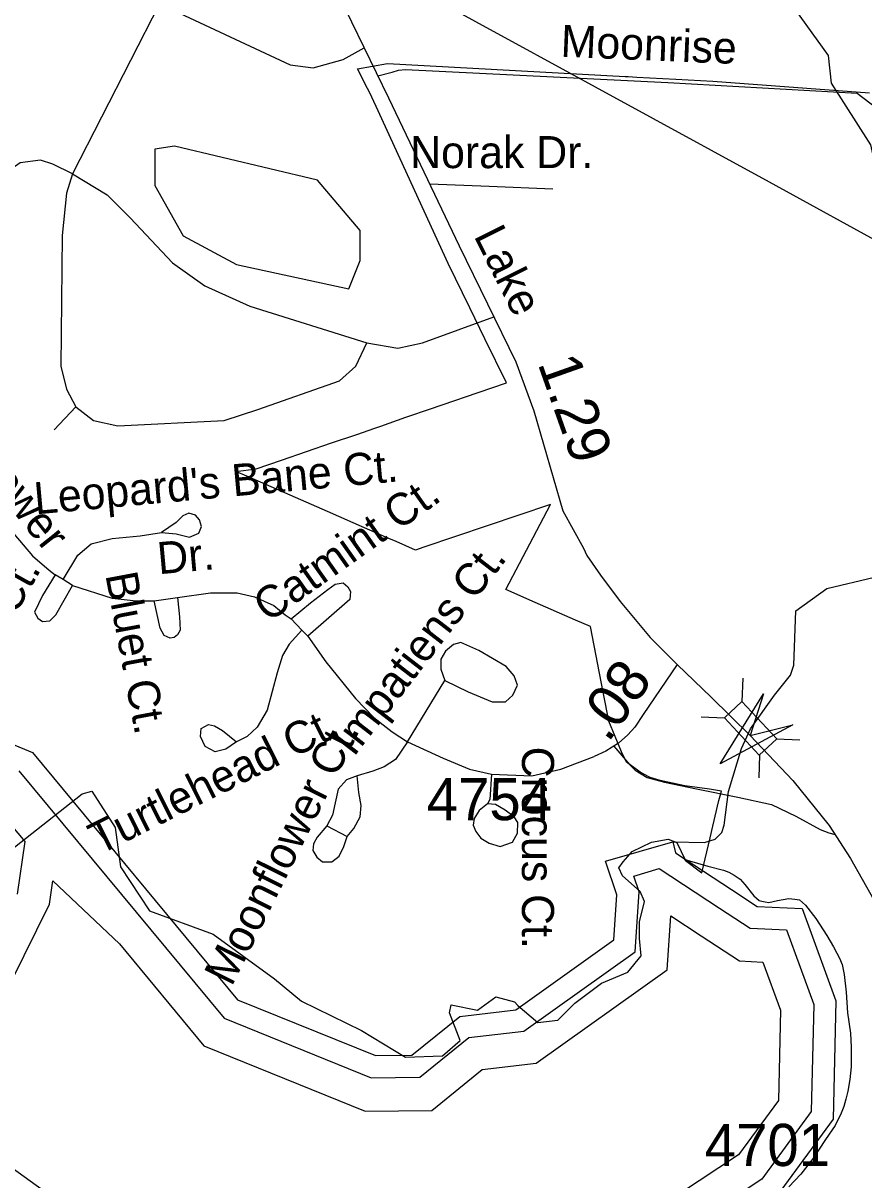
# Model space of a CAD drawing. Extents: x 2001466 to 2224147, y 644118 to 847247.
# Drawn here: x 2060943 to 2063438, y 691316 to 694749 of the extents above; entities that cross this region are included whole.
import ezdxf

# ---------------------------------------------------------------- set-up
doc = ezdxf.new("R2010")
doc.units = 0
for name, color, linetype in [('Exist Boundary Political City Limit New', 7, 'Continuous'), ('Exist Hydrographic Buffer Line', 7, 'Continuous'), ('Exist Hydrographic Creek Single Shore', 7, 'Continuous'), ('Exist Hydrographic Lake Shore', 7, 'Continuous'), ('Exist Hydrographic Misc Water Feature', 7, 'Continuous'), ('Exist Road Non-System Type 51', 7, 'Continuous'), ('Exist Road Non-System Type 51 Label', 7, 'Continuous'), ('Exist Road Secondary Mileage Hundredths English Label', 7, 'Continuous'), ('Exist Road Secondary Structure Standard Bridge Attributed CELL', 7, 'Continuous'), ('Exist Road Secondary Structure Standard Bridge CELL', 7, 'Continuous'), ('Exist Road Secondary Type 51 Attributed', 7, 'Continuous'), ('Exist Road Secondary Type 51 Label', 7, 'Continuous'), ('Exist Road Secondary Type 51 Number Label', 7, 'Continuous'), ('Exist Utilities Electrical Transmission Line', 7, 'Continuous'), ('Map Preparation Boundary City Limit Buffer Line', 7, 'Continuous')]:
    doc.layers.add(name, color=color, linetype=linetype)

msp = doc.modelspace()

# ---------------------------------------------------------------- linework, layer by layer
at = {"layer": 'Exist Boundary Political City Limit New'}
for points in [[(2062213.4, 691835.5), (2062291.6, 691819.6), (2062346, 691858.6), (2062401.6, 691843.8), (2062411.4, 691833.3), (2062470.9, 691783.1), (2062529.6, 691789.9), (2062580.4, 691840.6), (2062659.6, 691899.9), (2062737.9, 691931.9), (2062777.4, 691981), (2062772.5, 692032.2), (2062771.8, 692082.1), (2062786.8, 692142.1), (2062774, 692171.2), (2062721.6, 692217.9), (2062710.6, 692241.6), (2062724, 692259.2), (2062744.4, 692283.4), (2062750.2, 692290.4), (2062807.9, 692317.8), (2062857, 692326.5), (2062883, 692316.6), (2062908.2, 692263.4), (2062956.9, 692226.8), (2062981.4, 692331.1), (2062989.5, 692365.9), (2063007.1, 692441.4), (2063015, 692469.8), (2062980, 692475.8), (2062906.6, 692485.6), (2062833.9, 692501), (2062804.2, 692510.4), (2062799.6, 692511.9), (2062774.6, 692525.9), (2062770.1, 692528.4), (2062733.5, 692555.7), (2062719.2, 692586.2), (2062680.8, 692677.6), (2062670, 692733.5), (2062664.4, 692763.4), (2062626.9, 692958.1), (2062582.6, 692977.4), (2062462.8, 693029.8), (2062375.8, 693067.8), (2062508.4, 693319.9), (2062132.6, 693193.7), (2062107.2, 693185.1), (2062050, 693210.2), (2062028.5, 693219.6), (2061956.4, 693251.1), (2061846.6, 693299.1), (2061735.5, 693347.6), (2061606.9, 693403.8), (2061574.9, 693417.8), (2061635, 693425.7), (2061709.6, 693451.4), (2061784.1, 693477.1), (2061858.6, 693502.8), (2061933.2, 693528.4), (2061986.9, 693546.9), (2062004.5, 693553), (2062079.2, 693579.1), (2062155.1, 693605), (2062181.1, 693613.9), (2062229.8, 693630.6), (2062252.9, 693638.6), (2062377.2, 693681.4), (2062313.4, 693811.9), (2062268.5, 693903.4), (2062204.2, 694035), (2061991.2, 694501.6), (2061971, 694543.8), (2061965.6, 694554.5), (2061935, 694613.4), (2062024.1, 694628.8), (2062729.2, 694590.8), (2062739, 694590.2), (2062763.9, 694588.9), (2062880, 694582.7), (2062989.8, 694576.8), (2063454.2, 694541.9)], [(2060833.1, 692237.2), (2061119, 692461.7), (2061147.2, 692469.8), (2061216.4, 692361.8), (2061232.6, 692244.8), (2061318.2, 692114.5), (2061507, 692044.8), (2061689.5, 691912.6), (2061769.8, 691846.3), (2061946.9, 691758.7), (2062078.2, 691679.9), (2062187.6, 691684.1), (2062240, 691729), (2062208.9, 691812), (2062213.4, 691835.5)]]:
    msp.add_lwpolyline(points, dxfattribs=at)
at = {"layer": 'Exist Hydrographic Buffer Line'}
for points in [[(2060931, 692530), (2061539.9, 691795.7), (2061976.5, 691618.8), (2062120.6, 691620.2), (2062265.5, 691737.9), (2062429.4, 691757.2), (2062759.4, 691992.3), (2062771.4, 692170.9), (2062755.4, 692217.5), (2062830.9, 692239.5), (2063009.4, 692122.2), (2063100.1, 692062.6), (2063208.3, 692057.7), (2063289.2, 691836.1), (2063281.9, 691518.3), (2063135, 691318.1), (2062868.4, 691141.5)], [(2060926.5, 692163.3), (2060949.4, 692320.5), (2060907.6, 692369.8)], [(2061025, 691268.1), (2060807.3, 691424.3), (2060791.3, 691526.1), (2060794.2, 691675.4), (2061021.6, 692133.6), (2061031.7, 692202.9), (2061229.3, 692016.1), (2061480, 691713.8), (2061957.8, 691520.1), (2062156, 691522.1), (2062305.4, 691643.5), (2062466, 691662.4), (2062854.5, 691939.2), (2062865.2, 692099.2), (2062955.3, 692040), (2063068.7, 691965.5), (2063138.4, 691962.3), (2063190.3, 691819.8), (2063184.2, 691551.5), (2063066, 691390.5), (2062774.5, 691197.3)]]:
    msp.add_lwpolyline(points, dxfattribs=at)
at = {"layer": 'Exist Hydrographic Creek Single Shore'}
msp.add_line((2063023.5, 692368.7), (2063035.9, 692468.9), dxfattribs=at)
for points in [[(2063528, 694073.7), (2063459, 694387.5), (2063342.1, 694570.4), (2063333.1, 694652.6), (2063183, 694862.4), (2062932, 695110.2), (2062624, 695267.4), (2062407.1, 695527.7), (2062373.1, 695718.7), (2062156.1, 696084.1), (2062155.1, 696484.3), (2062080, 696617), (2061996.2, 696700.8), (2061738.2, 696650.3), (2061588.1, 696715.7), (2061504.7, 696790.9)], [(2063035.9, 692468.9), (2063074.8, 692595.8), (2063101.9, 692654.8), (2063173, 692754.5), (2063220.6, 692813.9), (2063230.1, 692843.3), (2063236.1, 693004.3), (2063328, 693071.3), (2063469.1, 693104.5), (2063527.1, 693155.9), (2063644, 693196.1), (2063885.9, 693197.7), (2064044, 693230.6)], [(2062870.9, 692319.5), (2062964.8, 692316.6), (2062997.1, 692326.9), (2063016.1, 692346.7), (2063023.5, 692368.7)]]:
    msp.add_lwpolyline(points, dxfattribs=at)
at = {"layer": 'Exist Hydrographic Lake Shore'}
msp.add_lwpolyline([(2060854, 692632.8), (2060971.1, 692584.5), (2061579.9, 691850.3), (2061989, 691684.5), (2062097, 691685.6), (2062238.9, 691800.8), (2062405, 691820.4), (2062696, 692027.7), (2062705, 692162.1), (2062671, 692261.2), (2062870.9, 692319.5), (2062878.9, 692286.4), (2063045.4, 692177.1), (2063121.1, 692127.3), (2063255, 692121.3), (2063355, 691847), (2063347, 691496.1), (2063181, 691269.8)], dxfattribs=at)
at = {"layer": 'Exist Hydrographic Misc Water Feature'}
for points in [[(2061910, 693959.8), (2061943.1, 694044.4), (2061943.1, 694133), (2061817.2, 694283.2), (2061392.1, 694383.7), (2061334, 694375), (2061334, 694266.7), (2061418.1, 694117.4), (2061576, 694032.2), (2061910, 693959.8)], [(2062905, 692266.2), (2062913.2, 692264.5), (2062975.3, 692246.6), (2063021.2, 692234.8), (2063037.2, 692228.7), (2063053.4, 692220.6), (2063071.3, 692208.5), (2063085.2, 692192.6), (2063111.4, 692158.6), (2063127.4, 692144.8), (2063135.6, 692142.8), (2063145.5, 692140.9), (2063155.7, 692139), (2063181.4, 692144.8), (2063215.6, 692150.9), (2063233.4, 692149.1), (2063247.2, 692147), (2063265.2, 692130.9), (2063295.8, 692091.3), (2063327.8, 692041.1), (2063347.7, 692007.3), (2063357.7, 691989.1), (2063365.7, 691973.3), (2063373.7, 691955.4), (2063379.9, 691925.3), (2063385.6, 691873.3), (2063389.7, 691811.4), (2063398.1, 691751.4), (2063399.9, 691709.3), (2063400.2, 691675.2), (2063400.4, 691651.2), (2063396.3, 691613.3), (2063390.5, 691579.3), (2063384.6, 691555.5), (2063378.2, 691533.3), (2063370.6, 691513.3), (2063352.8, 691477.1), (2063324.5, 691435.2), (2063288.8, 691381.4), (2063250.9, 691333.2), (2063214.8, 691295.2)]]:
    msp.add_lwpolyline(points, dxfattribs=at)
at = {"layer": 'Exist Road Non-System Type 51'}
for points in [[(2061348.3, 694806.3), (2061090.2, 694301.9)], [(2061348.3, 694806.3), (2061735.4, 694624.7), (2061804, 694616.6), (2061892.7, 694640.8), (2061955.2, 694675.9)], [(2061995.9, 694592.2), (2062038.6, 694603.6), (2062057, 694609.2), (2062077.5, 694611.3), (2062856.6, 694572.4), (2063418.3, 694540.6), (2063572.5, 694423.1), (2064019.5, 693975.7)], [(2061090.2, 694301.9), (2061031.3, 694330.1), (2060995, 694342.2), (2060934.5, 694334.1), (2060894.2, 694305.9), (2060801.4, 694225.2), (2060676.4, 694144.5), (2060595.7, 694112.2), (2060515.1, 694108.2), (2060418.3, 694104.1)], [(2061090.2, 694301.9), (2061071.6, 694243.8), (2061059.5, 694118.7), (2061055.5, 693731.2), (2061071.6, 693662.6), (2061099.8, 693610.2)], [(2061090.2, 694301.9), (2061192.6, 694239.7), (2061261.1, 694171.1), (2061386.2, 694037.9), (2061483, 693969.3), (2061616, 693908.8), (2061962.9, 693799.8)], [(2062515.4, 694255.9), (2062325.8, 694263.9), (2062149.7, 694270.7)], [(2061962.9, 693799.8), (2062055.6, 693783.7), (2062128.2, 693799.8), (2062340.2, 693877)], [(2061099.8, 693610.2), (2061152.3, 693569.8), (2061224.8, 693553.7), (2061539.4, 693569.8), (2061640.2, 693602.1), (2061882.2, 693686.9), (2061930.6, 693731.2), (2061962.9, 693799.8)], [(2061099.8, 693610.2), (2061035.3, 693541.6)], [(2060813.5, 693342.2), (2060915.9, 693232.8), (2060971.3, 693167.4), (2061020.9, 693125.7), (2061038.7, 693111.9)], [(2061062.5, 693098), (2061106.1, 693169.4), (2061145.7, 693203.1), (2061207.1, 693218.9), (2061290.3, 693226.8), (2061353.7, 693236.8), (2061397.3, 693232.8), (2061436.9, 693222.9), (2061464.7, 693234.8), (2061472.6, 693254.6), (2061466.7, 693274.4), (2061454.8, 693288.3), (2061435, 693294.3), (2061417.1, 693286.3), (2061397.3, 693266.5), (2061353.7, 693236.8)], [(2061038.7, 693111.9), (2061001.1, 693050.4), (2060977.3, 693000.8), (2060987.2, 692983), (2061001.1, 692973.1), (2061022.9, 692975.1), (2061040.7, 692992.9), (2061090.2, 693080.1)], [(2061062.5, 693098), (2061038.7, 693111.9)], [(2061090.2, 693080.1), (2061062.5, 693098)], [(2061090.2, 693080.1), (2061207.1, 693042.5), (2061278.4, 693034.5), (2061331.9, 693034.5)], [(2061401.3, 693044.4), (2061499.2, 693058.3), (2061578.4, 693058.3), (2061629.9, 693046.4), (2061687.4, 693020.7), (2061721.1, 692992.9), (2061738.9, 692981)], [(2061738.9, 692981), (2061796.3, 693028.6), (2061847.9, 693068.2), (2061869.6, 693084.1), (2061893.4, 693088.1), (2061907.3, 693076.2), (2061915.2, 693062.3), (2061913.2, 693038.5), (2061788.4, 692929.5)], [(2061331.9, 693034.5), (2061401.3, 693044.4)], [(2061401.3, 693044.4), (2061407.2, 692987), (2061409.2, 692947.3), (2061401.3, 692933.4), (2061391.4, 692925.5), (2061379.5, 692923.5), (2061361.7, 692931.4), (2061349.8, 692953.3), (2061331.9, 693034.5)], [(2061770.6, 692947.3), (2061738.9, 692981)], [(2061770.6, 692947.3), (2061732.9, 692905.7), (2061713.1, 692872), (2061697.3, 692820.4), (2061667.6, 692709.4), (2061637.8, 692659.8), (2061608.1, 692631.3), (2061576.4, 692615.4), (2061544.7, 692593.6), (2061513, 692585.7), (2061483.3, 692601.5), (2061469.4, 692631.3), (2061471.4, 692655.1), (2061493.2, 692667), (2061511, 692663), (2061534.8, 692649.1), (2061576.4, 692615.4)], [(2061788.4, 692929.5), (2061770.6, 692947.3)], [(2061788.4, 692929.5), (2061841.9, 692853.3), (2061929.1, 692744.3), (2061984.6, 692686.8), (2062038.1, 692645.2), (2062083.6, 692615.4)], [(2062194.6, 692797.8), (2062263.9, 692764.1), (2062335.2, 692734.4), (2062374.9, 692734.4), (2062396.7, 692754.2), (2062410.5, 692783.9), (2062400.6, 692811.7), (2062376.8, 692839.5), (2062295.6, 692887), (2062242.1, 692910.8), (2062220.3, 692904.9), (2062196.6, 692885.1), (2062182.7, 692861.3), (2062182.7, 692831.5), (2062194.6, 692797.8)], [(2062083.6, 692615.4), (2062194.6, 692797.8)], [(2062083.6, 692615.4), (2062048.1, 692563.5), (2062014.7, 692541.8), (2061981.4, 692528.5), (2061934.7, 692515.1), (2061903, 692503.4), (2061878, 692475.1), (2061869.7, 692435), (2061861.3, 692398.3), (2061844.6, 692366.6), (2061816.3, 692333.2), (2061804.6, 692313.2), (2061803, 692293.2), (2061814.6, 692273.2), (2061831.3, 692259.8), (2061859.7, 692259.8), (2061881.3, 692276.5), (2061894.7, 692304.9), (2061904.7, 692334.9), (2061924.7, 692358.3), (2061943, 692393.3), (2061946.4, 692426.7), (2061939.7, 692465.1), (2061934.7, 692515.1)], [(2062083.6, 692615.4), (2062189.8, 692566.9), (2062268.2, 692535.1), (2062333.3, 692520.1)], [(2062696.1, 692603.2), (2062742.8, 692548.5), (2062759.2, 692532.1), (2062776.7, 692520.5), (2062795.4, 692510), (2062846.8, 692496), (2062941.8, 692476.4), (2063064, 692452), (2063163.4, 692429.9), (2063236, 692395.2), (2063308.6, 692355.5), (2063333.5, 692345.9), (2063352.5, 692341)], [(2062333.3, 692520.1), (2062452.3, 692515.1), (2062539, 692535.1), (2062637.7, 692572.4)], [(2062333.3, 692520.1), (2062328.3, 692445), (2062321.6, 692431.7), (2062296.6, 692411.7), (2062281.6, 692388.3), (2062278.2, 692368.3), (2062286.6, 692349.9), (2062301.6, 692329.9), (2062326.6, 692314.9), (2062358.3, 692304.9), (2062395, 692318.2), (2062410, 692344.9), (2062411.6, 692376.6), (2062400, 692393.3), (2062373.3, 692413.3), (2062344.9, 692430), (2062321.6, 692431.7)], [(2061844.6, 692366.6), (2061904.7, 692334.9)]]:
    msp.add_lwpolyline(points, dxfattribs=at)
at = {"layer": 'Exist Road Secondary Structure Standard Bridge Attributed CELL'}
msp.add_lwpolyline([(2063226.8, 692665.9), (2063011.8, 692550.8), (2063140.4, 692758), (2063100.7, 692634.2)], close=True, dxfattribs=at)
at = {"layer": 'Exist Road Secondary Structure Standard Bridge CELL'}
for p, q in [((2063078.7, 692804.3), (2063076.3, 692735.3)), ((2062955.6, 692689.7), (2063024.6, 692687.2)), ((2063178.9, 692624.4), (2063247.9, 692621.9)), ((2063128.4, 692577.4), (2063125.9, 692508.5))]:
    msp.add_line(p, q, dxfattribs=at)
msp.add_lwpolyline([(2063076.3, 692735.3), (2063179.2, 692624.7), (2063127.5, 692576.6), (2063024.6, 692687.2)], close=True, dxfattribs=at)
at = {"layer": 'Exist Road Secondary Type 51 Attributed'}
for points in [[(2061076.6, 696097.3), (2061196, 695910.2), (2061375.9, 695654.4), (2061569.2, 695420.7), (2061681.3, 695236), (2061771.2, 695054.4), (2062027.6, 694527), (2062236.7, 694088), (2062405.6, 693743.7), (2062458.4, 693598.5), (2062545.2, 693301.6)], [(2062545.2, 693301.6), (2062605.8, 693190.2), (2062615.6, 693168.8), (2062656.4, 693110.5), (2062714.8, 693032.7), (2062804.3, 692925.8), (2062884.3, 692845.8)], [(2062884.3, 692845.8), (2062782.9, 692696.6), (2062758.4, 692659.2), (2062737.6, 692636.2), (2062709.7, 692611.9), (2062672.7, 692588.2), (2062637.7, 692572.4)], [(2062884.3, 692845.8), (2062984.6, 692748.6), (2063100.7, 692634.2)], [(2063100.7, 692634.2), (2063227, 692501.2), (2063335.4, 692367.9), (2063398.1, 692269.1), (2063467, 692146.5), (2063519.3, 692011.6), (2063581.2, 691846.5), (2063660.1, 691639.6), (2063691.6, 691582.8), (2063734.2, 691519.6)]]:
    msp.add_lwpolyline(points, dxfattribs=at)
at = {"layer": 'Exist Utilities Electrical Transmission Line'}
msp.add_lwpolyline([(2061768.9, 695036.5), (2063157.1, 694278), (2063528, 694073.7)], dxfattribs=at)
at = {"layer": 'Map Preparation Boundary City Limit Buffer Line'}
for points in [[(2062213.4, 691835.5), (2062291.6, 691819.6), (2062346, 691858.6), (2062401.6, 691843.8), (2062411.4, 691833.3), (2062470.9, 691783.1), (2062529.6, 691789.9), (2062580.4, 691840.6), (2062659.6, 691899.9), (2062737.9, 691931.9), (2062777.4, 691981), (2062772.5, 692032.2), (2062771.8, 692082.1), (2062786.8, 692142.1), (2062774, 692171.2), (2062721.6, 692217.9), (2062710.6, 692241.6), (2062724, 692259.2), (2062744.4, 692283.4), (2062750.2, 692290.4), (2062807.9, 692317.8), (2062857, 692326.5), (2062883, 692316.6), (2062908.2, 692263.4), (2062956.9, 692226.8), (2062981.4, 692331.1), (2062989.5, 692365.9), (2063007.1, 692441.4), (2063015, 692469.8), (2062980, 692475.8), (2062906.6, 692485.6), (2062833.9, 692501), (2062804.2, 692510.4), (2062799.6, 692511.9), (2062774.6, 692525.9), (2062770.1, 692528.4), (2062733.5, 692555.7), (2062719.2, 692586.2), (2062680.8, 692677.6), (2062670, 692733.5), (2062664.4, 692763.4), (2062626.9, 692958.1), (2062582.6, 692977.4), (2062462.8, 693029.8), (2062375.8, 693067.8), (2062508.4, 693319.9), (2062132.6, 693193.7), (2062107.2, 693185.1), (2062050, 693210.2), (2062028.5, 693219.6), (2061956.4, 693251.1), (2061846.6, 693299.1), (2061735.5, 693347.6), (2061606.9, 693403.8), (2061574.9, 693417.8), (2061635, 693425.7), (2061709.6, 693451.4), (2061784.1, 693477.1), (2061858.6, 693502.8), (2061933.2, 693528.4), (2061986.9, 693546.9), (2062004.5, 693553), (2062079.2, 693579.1), (2062155.1, 693605), (2062181.1, 693613.9), (2062229.8, 693630.6), (2062252.9, 693638.6), (2062377.2, 693681.4), (2062313.4, 693811.9), (2062268.5, 693903.4), (2062204.2, 694035), (2061991.2, 694501.6), (2061971, 694543.8), (2061965.6, 694554.5), (2061935, 694613.4), (2062024.1, 694628.8), (2062729.2, 694590.8), (2062739, 694590.2), (2062763.9, 694588.9), (2062880, 694582.7), (2062989.8, 694576.8), (2063454.2, 694541.9)], [(2060833.1, 692237.2), (2061119, 692461.7), (2061147.2, 692469.8), (2061216.4, 692361.8), (2061232.6, 692244.8), (2061318.2, 692114.5), (2061507, 692044.8), (2061689.5, 691912.6), (2061769.8, 691846.3), (2061946.9, 691758.7), (2062078.2, 691679.9), (2062187.6, 691684.1), (2062240, 691729), (2062208.9, 691812), (2062213.4, 691835.5)]]:
    msp.add_lwpolyline(points, dxfattribs=at)

# ---------------------------------------------------------------- texts
at = {"layer": 'Exist Road Non-System Type 51 Label'}
for s, rotation, p in [('Moonrise', 357.6111, (2062537, 694649.3)), ('Flower', 308.6244, (2060774.4, 693471.1)), ("Leopard's Bane Ct.", 5.2009, (2060980, 693290.7)), ('Catmint Ct.', 35.2517, (2061670.3, 692967.9)), ('Dr.', 5.2009, (2061345.7, 693113)), ('Impatiens Ct.', 52.3005, (2061924.1, 692568.6)), ('Bluebell Ct.', 60.6731, (2060680.3, 692562.7)), ('Bluet Ct.', 280.6066, (2061187.1, 693111.5)), ('Turtlehead Ct.', 26.5941, (2061169.5, 692279.1)), ('Moonflower Ct.', 63.4639, (2061562.1, 691887.2)), ('Crocus Ct.', 270, (2062423.5, 692601.6))]:
    msp.add_text(s, height=95, rotation=rotation, dxfattribs=at).set_placement(p)
msp.add_text('Norak Dr.', height=95, dxfattribs=at).set_placement((2062091.8, 694318.5))
at = {"layer": 'Exist Road Secondary Mileage Hundredths English Label'}
for s, rotation, p in [('1.29', 289.4951, (2062469.2, 693739.3)), ('.08', 54.6135, (2062679, 692610.6))]:
    msp.add_text(s, height=125, rotation=rotation, dxfattribs=at).set_placement(p)
at = {"layer": 'Exist Road Secondary Type 51 Label'}
msp.add_text('Lake', height=95, rotation=296.5558, dxfattribs=at).set_placement((2062279.3, 694117.7))
at = {"layer": 'Exist Road Secondary Type 51 Number Label'}
for s, p in [('4754', (2062140.8, 692383.2)), ('4701', (2062965.7, 691357))]:
    msp.add_text(s, height=125, dxfattribs=at).set_placement(p)

doc.saveas('drawing.dxf')
